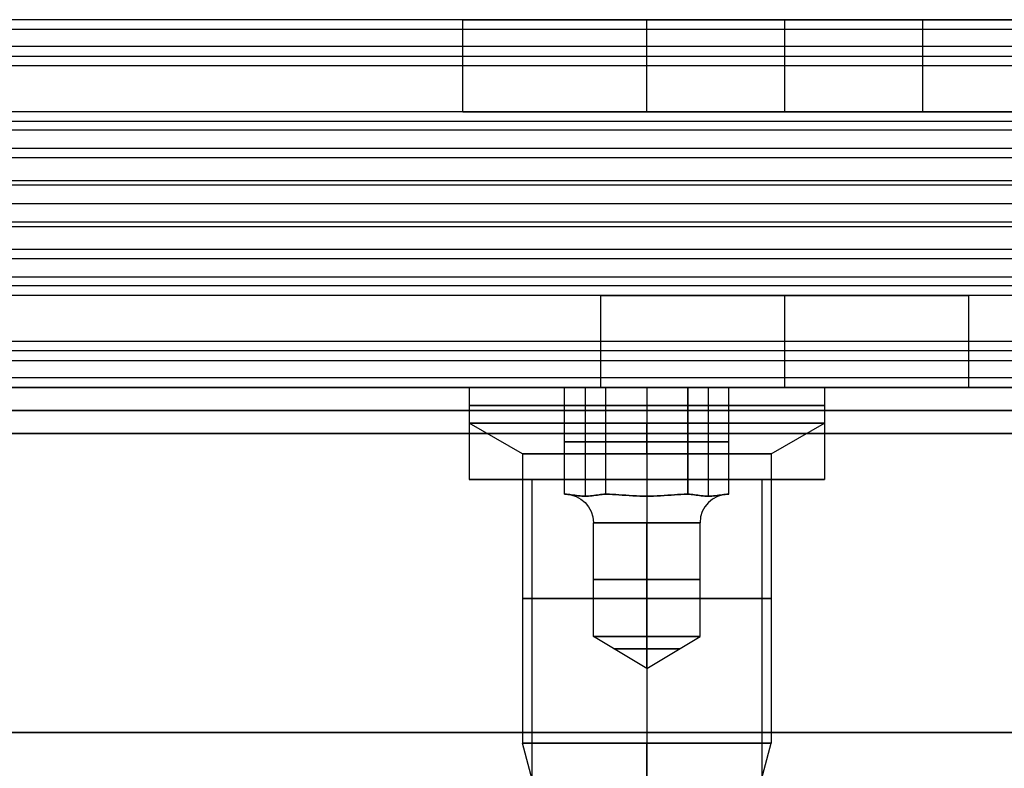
# Model space of a CAD drawing. Header units: millimetres. Extents: x -646 to 654, y -203 to 198.
# Tile 491 of 656: x -138 to -117, y 141 to 157. Entities that reach past the tile are written whole.
import ezdxf

# ---------------------------------------------------------------- set-up
doc = ezdxf.new("R2010")
doc.units = ezdxf.units.MM
doc.layers.add('Default', color=7, linetype='Continuous', true_color=0x000000)

msp = doc.modelspace()

# ---------------------------------------------------------------- linework, layer by layer
at = {"layer": 'Default'}
for p, q in [((-645.384, 149.34, 1170.822), (652.616, 149.34, 1170.822)), ((652.616, 149.34, 772.822), (-645.384, 149.34, 772.822)), ((652.616, 149.34, 971.822), (-645.384, 149.34, 971.822)), ((-128.248, 147.34, 776.822), (-126.834, 147.34, 776.822)), ((-124.384, 147.34, 772.959), (-124.384, 147.34, 773.822)), ((-124.384, 147.34, 778.822), (-124.384, 147.34, 780.686)), ((-121.935, 147.34, 776.822), (-120.521, 147.34, 776.822))]:
    msp.add_line(p, q, dxfattribs=at)
at = {"layer": 'Default', "color": 9, "true_color": 0xbebcba}
for p, q in [((-128.248, 149.34, 776.822), (-126.169, 149.34, 776.822)), ((-128.248, 149.34, 776.822), (-128.248, 148.568, 776.822)), ((-125.723, 149.34, 776.049), (-125.723, 146.977, 776.049)), ((-125.723, 149.34, 777.595), (-125.723, 146.977, 777.595)), ((-124.384, 149.34, 775.277), (-124.384, 146.977, 775.277)), ((-124.384, 149.34, 778.368), (-124.384, 146.977, 778.368)), ((-124.384, 149.34, 772.959), (-124.384, 149.34, 775.277)), ((-124.384, 149.34, 778.368), (-124.384, 149.34, 780.686)), ((-124.384, 149.34, 780.686), (-124.384, 148.568, 780.686)), ((-124.384, 149.34, 772.959), (-124.384, 148.568, 772.959)), ((-123.046, 149.34, 777.595), (-123.046, 146.977, 777.595)), ((-123.046, 149.34, 776.049), (-123.046, 146.977, 776.049)), ((-122.6, 149.34, 776.822), (-120.521, 149.34, 776.822)), ((-120.521, 149.34, 776.822), (-120.521, 148.568, 776.822)), ((-127.089, 147.898, 776.822), (-128.248, 148.568, 776.822)), ((-124.384, 147.898, 779.527), (-124.384, 148.568, 780.686)), ((-124.384, 147.898, 774.118), (-124.384, 148.568, 772.959)), ((-121.68, 147.898, 776.822), (-120.521, 148.568, 776.822)), ((-126.169, 148.159, 776.822), (-125.277, 148.159, 775.277)), ((-125.277, 148.159, 778.368), (-126.169, 148.159, 776.822)), ((-125.277, 148.159, 775.277), (-123.492, 148.159, 775.277)), ((-123.492, 148.159, 778.368), (-125.277, 148.159, 778.368)), ((-122.6, 148.159, 776.822), (-123.492, 148.159, 778.368)), ((-123.492, 148.159, 775.277), (-122.6, 148.159, 776.822)), ((-127.089, 147.898, 776.822), (-127.089, 141.613, 776.822)), ((-124.384, 147.898, 779.527), (-124.384, 141.613, 779.527)), ((-124.384, 147.898, 774.118), (-124.384, 141.613, 774.118)), ((-121.68, 147.898, 776.822), (-121.68, 141.613, 776.822)), ((-126.169, 147.022, 776.822), (-126.162, 147.022, 776.822)), ((-126.165, 147.022, 776.829), (-126.165, 147.022, 776.816)), ((-125.28, 147.022, 775.283), (-125.273, 147.022, 775.283)), ((-125.28, 147.022, 778.361), (-125.273, 147.022, 778.361)), ((-125.273, 147.022, 775.283), (-125.273, 147.022, 775.277)), ((-125.273, 147.022, 778.368), (-125.273, 147.022, 778.361)), ((-123.496, 147.022, 775.283), (-123.496, 147.022, 775.277)), ((-123.496, 147.022, 775.283), (-123.488, 147.022, 775.283)), ((-123.496, 147.022, 778.368), (-123.496, 147.022, 778.361)), ((-123.496, 147.022, 778.361), (-123.488, 147.022, 778.361)), ((-122.607, 147.022, 776.822), (-122.6, 147.022, 776.822)), ((-122.603, 147.022, 776.829), (-122.603, 147.022, 776.816)), ((-125.543, 143.931, 776.822), (-125.543, 146.404, 776.822)), ((-124.384, 143.931, 775.663), (-124.384, 146.404, 775.663)), ((-124.384, 143.931, 777.981), (-124.384, 146.404, 777.981)), ((-123.225, 143.931, 776.822), (-123.225, 146.404, 776.822)), ((-124.384, 143.235, 776.822), (-125.543, 143.931, 776.822)), ((-124.384, 143.235, 776.822), (-123.225, 143.931, 776.822)), ((-124.384, 143.235, 776.822), (-124.384, 143.931, 775.663)), ((-124.384, 143.235, 776.822), (-124.384, 143.931, 777.981)), ((-126.604, 139.804, 776.822), (-127.089, 141.613, 776.822)), ((-124.384, 140.299, 779.175), (-124.384, 141.613, 779.527)), ((-124.384, 139.309, 774.735), (-124.384, 141.613, 774.118)), ((-122.437, 138.786, 776.822), (-121.68, 141.613, 776.822))]:
    msp.add_line(p, q, dxfattribs=at)
at = {"layer": 'Default', "color": 9, "true_color": 0xbebcba, "extrusion": (0, -1, 0)}
for centre, radius in [((-124.384, 776.822, -148.954), 3.864), ((-124.384, 776.822, -144.756), 2.705)]:
    msp.add_circle(centre, radius, dxfattribs=at)
at = {"layer": 'Default', "color": 9, "true_color": 0xbebcba, "extrusion": (0, 1, 0)}
for centre, radius in [((124.384, 776.822, 145.168), 1.159), ((124.384, 776.822, 143.664), 0.715)]:
    msp.add_circle(centre, radius, dxfattribs=at)
for centre, radius, start, end in [((124.384, 776.822, 149.34), 3.864, 270, 90), ((124.384, 776.822, 148.568), 3.864, 90, 180), ((124.384, 776.822, 148.568), 3.864, 180, 270), ((124.384, 776.822, 147.898), 2.705, 270, 0), ((124.384, 776.822, 147.898), 2.705, 0, 90), ((124.384, 776.822, 147.022), 1.777, 359.5918, 0.4082), ((124.384, 776.822, 147.022), 1.777, 359.5918, 0.4082), ((124.384, 776.822, 147.022), 1.777, 299.5918, 300.4082), ((124.384, 776.822, 147.022), 1.777, 59.5918, 60.4082), ((124.384, 776.822, 147.022), 1.777, 59.5918, 60.4082), ((124.384, 776.822, 147.022), 1.777, 119.5918, 120.4082), ((124.384, 776.822, 147.022), 1.777, 239.5918, 240.4082), ((124.384, 776.822, 147.022), 1.777, 119.5918, 120.4082), ((124.384, 776.822, 147.022), 1.777, 179.5918, 180.4082), ((124.384, 776.822, 147.022), 1.777, 179.5918, 180.4082), ((124.384, 776.822, 143.931), 1.159, 270, 90), ((124.384, 776.822, 141.613), 2.705, 90, 180), ((124.384, 776.822, 141.613), 2.705, 180, 270)]:
    msp.add_arc(centre, radius, start, end, dxfattribs=at)
at = {"layer": 'Default', "color": 9, "true_color": 0xbebcba, "extrusion": (0, -1, 0)}
for centre, radius, start, end in [((-124.384, 776.822, -149.34), 3.864, 270, 0), ((-124.384, 776.822, -149.34), 3.864, 0, 90), ((-124.384, 776.822, -148.568), 3.864, 90, 180), ((-124.384, 776.822, -148.568), 3.864, 180, 270), ((-124.384, 776.822, -147.898), 2.705, 270, 0), ((-124.384, 776.822, -147.898), 2.705, 0, 90), ((-124.384, 776.822, -146.404), 1.159, 90, 270), ((-124.384, 776.822, -146.404), 1.159, 270, 90), ((-124.384, 776.822, -143.931), 1.159, 0, 90), ((-124.384, 776.822, -143.931), 1.159, 270, 0), ((-124.384, 776.822, -141.613), 2.705, 90, 180), ((-124.384, 776.822, -141.613), 2.705, 180, 270)]:
    msp.add_arc(centre, radius, start, end, dxfattribs=at)
at = {"layer": 'Default', "color": 9, "true_color": 0xbebcba, "extrusion": (0, 0, -1)}
msp.add_arc((126.162, 146.404, -776.822), 0.618, 90, 180, dxfattribs=at)
at = {"layer": 'Default', "color": 9, "true_color": 0xbebcba, "extrusion": (-1, 0, 0)}
msp.add_arc((-146.404, 778.599, 124.384), 0.618, 202.0243, 270, dxfattribs=at)
at = {"layer": 'Default', "color": 9, "true_color": 0xbebcba, "extrusion": (1, 0, 0)}
msp.add_arc((146.404, 775.045, -124.384), 0.618, 22.0243, 90, dxfattribs=at)
at = {"layer": 'Default', "color": 9, "true_color": 0xbebcba}
msp.add_arc((-122.607, 146.404, 776.822), 0.618, 90, 180, dxfattribs=at)
at = {"layer": 'Default'}
for points in [[(628.616, 157.34, 1076.214), (3.616, 157.34, 1076.214), (-621.384, 157.34, 1076.214)], [(628.616, 157.34, 1089.822), (3.616, 157.34, 1089.822), (-621.384, 157.34, 1089.822)], [(-128.304, 157.34, 1083.018), (-147.884, 157.34, 1083.018), (-167.465, 157.34, 1083.018)], [(-128.384, 155.34, 1082.214), (-128.384, 156.34, 1082.214), (-128.384, 157.34, 1082.214)], [(-118.384, 157.34, 1086.214), (-121.384, 157.34, 1086.214), (-124.384, 157.34, 1086.214)], [(-124.384, 157.34, 1078.214), (-121.384, 157.34, 1078.214), (-118.384, 157.34, 1078.214)], [(-124.384, 155.34, 1086.214), (-124.384, 156.34, 1086.214), (-124.384, 157.34, 1086.214)], [(-124.384, 155.34, 1078.214), (-124.384, 156.34, 1078.214), (-124.384, 157.34, 1078.214)], [(-121.384, 155.34, 1086.214), (-121.384, 156.34, 1086.214), (-121.384, 157.34, 1086.214)], [(-121.384, 155.34, 1078.214), (-121.384, 156.34, 1078.214), (-121.384, 157.34, 1078.214)], [(-118.384, 155.34, 1086.214), (-118.384, 156.34, 1086.214), (-118.384, 157.34, 1086.214)], [(-118.384, 155.34, 1078.214), (-118.384, 156.34, 1078.214), (-118.384, 157.34, 1078.214)], [(628.616, 157.129, 1090.717), (3.616, 157.129, 1090.717), (-621.384, 157.129, 1090.717)], [(628.616, 156.755, 1074.8), (3.616, 156.755, 1074.8), (-621.384, 156.755, 1074.8)], [(628.616, 156.54, 1091.422), (3.616, 156.54, 1091.422), (-621.384, 156.54, 1091.422)], [(628.616, 156.34, 1120.822), (3.616, 156.34, 1120.822), (-621.384, 156.34, 1120.822)], [(628.616, 156.34, 1118.822), (3.616, 156.34, 1118.822), (-621.384, 156.34, 1118.822)], [(628.616, 156.34, 1119.822), (3.616, 156.34, 1119.822), (-621.384, 156.34, 1119.822)], [(628.616, 155.34, 1074.214), (3.616, 155.34, 1074.214), (-621.384, 155.34, 1074.214)], [(628.616, 155.34, 1076.214), (3.616, 155.34, 1076.214), (-621.384, 155.34, 1076.214)], [(628.616, 155.34, 1089.714), (3.616, 155.34, 1089.714), (-621.384, 155.34, 1089.714)], [(628.616, 155.34, 1101.322), (3.616, 155.34, 1101.322), (-621.384, 155.34, 1101.322)], [(628.616, 155.34, 1093.822), (3.616, 155.34, 1093.822), (-621.384, 155.34, 1093.822)], [(628.616, 155.34, 1097.572), (3.616, 155.34, 1097.572), (-621.384, 155.34, 1097.572)], [(-128.314, 155.34, 1082.964), (-147.884, 155.34, 1082.964), (-167.454, 155.34, 1082.964)], [(-124.384, 155.34, 1086.214), (-121.384, 155.34, 1086.214), (-118.384, 155.34, 1086.214)], [(-118.384, 155.34, 1078.214), (-121.384, 155.34, 1078.214), (-124.384, 155.34, 1078.214)], [(628.616, 155.129, 1102.217), (3.616, 155.129, 1102.217), (-621.384, 155.129, 1102.217)], [(628.616, 154.94, 1092.622), (3.616, 154.94, 1092.622), (-621.384, 154.94, 1092.622)], [(628.616, 154.54, 1102.922), (3.616, 154.54, 1102.922), (-621.384, 154.54, 1102.922)], [(628.616, 154.34, 1093.822), (3.616, 154.34, 1093.822), (-621.384, 154.34, 1093.822)], [(628.616, 153.84, 1120.822), (3.616, 153.84, 1120.822), (-621.384, 153.84, 1120.822)], [(628.616, 153.84, 1118.822), (3.616, 153.84, 1118.822), (-621.384, 153.84, 1118.822)], [(628.616, 153.74, 1090.914), (3.616, 153.74, 1090.914), (-621.384, 153.74, 1090.914)], [(628.616, 153.34, 1101.214), (3.616, 153.34, 1101.214), (-621.384, 153.34, 1101.214)], [(628.616, 153.34, 1093.822), (3.616, 153.34, 1093.822), (-621.384, 153.34, 1093.822)], [(628.616, 153.34, 1097.518), (3.616, 153.34, 1097.518), (-621.384, 153.34, 1097.518)], [(628.616, 153.34, 1093.822), (3.616, 153.34, 1093.822), (-621.384, 153.34, 1093.822)], [(628.616, 153.34, 1101.214), (3.616, 153.34, 1101.214), (-621.384, 153.34, 1101.214)], [(628.616, 153.34, 1097.518), (3.616, 153.34, 1097.518), (-621.384, 153.34, 1097.518)], [(628.616, 152.94, 1104.122), (3.616, 152.94, 1104.122), (-621.384, 152.94, 1104.122)], [(628.616, 152.84, 1074.214), (3.616, 152.84, 1074.214), (-621.384, 152.84, 1074.214)], [(628.616, 152.84, 1076.214), (3.616, 152.84, 1076.214), (-621.384, 152.84, 1076.214)], [(628.616, 152.34, 1101.214), (3.616, 152.34, 1101.214), (-621.384, 152.34, 1101.214)], [(628.616, 152.14, 1092.114), (3.616, 152.14, 1092.114), (-621.384, 152.14, 1092.114)], [(628.616, 151.74, 1102.414), (3.616, 151.74, 1102.414), (-621.384, 151.74, 1102.414)], [(628.616, 151.551, 1092.819), (3.616, 151.551, 1092.819), (-621.384, 151.551, 1092.819)], [(628.616, 151.34, 1093.714), (3.616, 151.34, 1093.714), (-621.384, 151.34, 1093.714)], [(628.616, 151.34, 1101.214), (3.616, 151.34, 1101.214), (-621.384, 151.34, 1101.214)], [(628.616, 151.34, 1097.464), (3.616, 151.34, 1097.464), (-621.384, 151.34, 1097.464)], [(628.616, 151.34, 1120.822), (3.616, 151.34, 1120.822), (-621.384, 151.34, 1120.822)], [(628.616, 151.34, 1118.822), (3.616, 151.34, 1118.822), (-621.384, 151.34, 1118.822)], [(628.616, 151.34, 1105.322), (3.616, 151.34, 1105.322), (-621.384, 151.34, 1105.322)], [(-125.314, 151.34, 1112.072), (-144.884, 151.34, 1112.072), (-164.454, 151.34, 1112.072)], [(-125.384, 149.34, 1112.822), (-125.384, 150.34, 1112.822), (-125.384, 151.34, 1112.822)], [(-121.384, 149.34, 1108.822), (-121.384, 150.34, 1108.822), (-121.384, 151.34, 1108.822)], [(-121.384, 149.34, 1116.822), (-121.384, 150.34, 1116.822), (-121.384, 151.34, 1116.822)], [(-78.314, 151.34, 1112.072), (-97.884, 151.34, 1112.072), (-117.454, 151.34, 1112.072)], [(-117.384, 149.34, 1112.822), (-117.384, 150.34, 1112.822), (-117.384, 151.34, 1112.822)], [(628.616, 150.34, 1074.214), (3.616, 150.34, 1074.214), (-621.384, 150.34, 1074.214)], [(628.616, 150.34, 1076.214), (3.616, 150.34, 1076.214), (-621.384, 150.34, 1076.214)], [(628.616, 150.34, 1075.214), (3.616, 150.34, 1075.214), (-621.384, 150.34, 1075.214)], [(628.616, 150.14, 1103.614), (3.616, 150.14, 1103.614), (-621.384, 150.14, 1103.614)], [(628.616, 149.926, 1120.236), (3.616, 149.926, 1120.236), (-621.384, 149.926, 1120.236)], [(628.616, 149.551, 1104.319), (3.616, 149.551, 1104.319), (-621.384, 149.551, 1104.319)], [(628.616, 149.34, 1118.822), (3.616, 149.34, 1118.822), (-621.384, 149.34, 1118.822)], [(628.616, 149.34, 1105.214), (3.616, 149.34, 1105.214), (-621.384, 149.34, 1105.214)], [(-125.304, 149.34, 1112.018), (-144.884, 149.34, 1112.018), (-164.465, 149.34, 1112.018)], [(-128.248, 149.34, 776.822), (-128.248, 148.34, 776.822), (-128.248, 147.34, 776.822)], [(-124.384, 149.34, 780.686), (-124.384, 148.34, 780.686), (-124.384, 147.34, 780.686)], [(-124.384, 149.34, 772.959), (-124.384, 148.34, 772.959), (-124.384, 147.34, 772.959)], [(-120.521, 149.34, 776.822), (-120.521, 148.34, 776.822), (-120.521, 147.34, 776.822)], [(-78.304, 149.34, 1112.018), (-97.884, 149.34, 1112.018), (-117.465, 149.34, 1112.018)], [(-645.384, 148.84, 1171.322), (3.616, 148.84, 1171.322), (652.616, 148.84, 1171.322)], [(652.616, 148.84, 772.322), (3.616, 148.84, 772.322), (-645.384, 148.84, 772.322)], [(-645.384, 148.34, 1171.822), (3.616, 148.34, 1171.822), (652.616, 148.34, 1171.822)], [(652.616, 148.34, 771.822), (3.616, 148.34, 771.822), (-645.384, 148.34, 771.822)], [(-126.884, 147.34, 776.322), (-126.884, 140.84, 776.322), (-126.884, 134.34, 776.322)], [(-124.384, 147.34, 778.822), (-124.384, 140.84, 778.822), (-124.384, 134.34, 778.822)], [(-124.384, 147.34, 773.822), (-124.384, 140.84, 773.822), (-124.384, 134.34, 773.822)], [(-121.884, 147.34, 776.322), (-121.884, 140.84, 776.322), (-121.884, 134.34, 776.322)], [(-645.384, 141.84, 1171.822), (3.616, 141.84, 1171.822), (652.616, 141.84, 1171.822)], [(652.616, 141.84, 771.822), (3.616, 141.84, 771.822), (-645.384, 141.84, 771.822)]]:
    msp.add_open_spline(points, degree=2, dxfattribs=at)
for points, weights, knots in [([(-124.384, 157.34, 1086.214), (-128.384, 157.34, 1086.214), (-128.384, 157.34, 1082.214), (-128.384, 157.34, 1078.214), (-124.384, 157.34, 1078.214)], [1, 0.707106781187, 1, 0.707106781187, 1], [-55.699112, -55.699112, -55.699112, -49.415927, -49.415927, -43.132741, -43.132741, -43.132741]), ([(-118.384, 157.34, 1078.214), (-114.384, 157.34, 1078.214), (-114.384, 157.34, 1082.214), (-114.384, 157.34, 1086.214), (-118.384, 157.34, 1086.214)], [1, 0.707106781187, 1, 0.707106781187, 1], [-37.132741, -37.132741, -37.132741, -30.849556, -30.849556, -24.566371, -24.566371, -24.566371]), ([(-124.384, 155.34, 1078.214), (-128.384, 155.34, 1078.214), (-128.384, 155.34, 1082.214), (-128.384, 155.34, 1086.214), (-124.384, 155.34, 1086.214)], [1, 0.707106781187, 1, 0.707106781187, 1], [43.132741, 43.132741, 43.132741, 49.415927, 49.415927, 55.699112, 55.699112, 55.699112]), ([(-118.384, 155.34, 1086.214), (-114.384, 155.34, 1086.214), (-114.384, 155.34, 1082.214), (-114.384, 155.34, 1078.214), (-118.384, 155.34, 1078.214)], [1, 0.707106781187, 1, 0.707106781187, 1], [24.566371, 24.566371, 24.566371, 30.849556, 30.849556, 37.132741, 37.132741, 37.132741]), ([(-117.384, 151.34, 1112.822), (-117.384, 151.34, 1116.822), (-121.384, 151.34, 1116.822), (-125.384, 151.34, 1116.822), (-125.384, 151.34, 1112.822), (-125.384, 151.34, 1108.822), (-121.384, 151.34, 1108.822), (-117.384, 151.34, 1108.822), (-117.384, 151.34, 1112.822)], [1, 0.707106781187, 1, 0.707106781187, 1, 0.707106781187, 1, 0.707106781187, 1], [0, 0, 0, 6.283185, 6.283185, 12.566371, 12.566371, 18.849556, 18.849556, 25.132741, 25.132741, 25.132741]), ([(-120.521, 149.34, 776.822), (-120.521, 149.34, 780.686), (-124.384, 149.34, 780.686), (-128.248, 149.34, 780.686), (-128.248, 149.34, 776.822), (-128.248, 149.34, 772.959), (-124.384, 149.34, 772.959), (-120.521, 149.34, 772.959), (-120.521, 149.34, 776.822)], [1, 0.707106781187, 1, 0.707106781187, 1, 0.707106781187, 1, 0.707106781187, 1], [7.853982, 7.853982, 7.853982, 15.707963, 15.707963, 23.561945, 23.561945, 31.415927, 31.415927, 39.269908, 39.269908, 39.269908]), ([(-117.384, 149.34, 1112.822), (-117.384, 149.34, 1108.822), (-121.384, 149.34, 1108.822), (-125.384, 149.34, 1108.822), (-125.384, 149.34, 1112.822), (-125.384, 149.34, 1116.822), (-121.384, 149.34, 1116.822), (-117.384, 149.34, 1116.822), (-117.384, 149.34, 1112.822)], [1, 0.707106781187, 1, 0.707106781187, 1, 0.707106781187, 1, 0.707106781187, 1], [-25.132741, -25.132741, -25.132741, -18.849556, -18.849556, -12.566371, -12.566371, -6.283185, -6.283185, 0, 0, 0]), ([(-117.384, 149.34, 1112.822), (-117.384, 149.34, 1108.822), (-121.384, 149.34, 1108.822), (-125.384, 149.34, 1108.822), (-125.384, 149.34, 1112.822), (-125.384, 149.34, 1116.822), (-121.384, 149.34, 1116.822), (-117.384, 149.34, 1116.822), (-117.384, 149.34, 1112.822)], [1, 0.707106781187, 1, 0.707106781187, 1, 0.707106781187, 1, 0.707106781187, 1], [-25.132741, -25.132741, -25.132741, -18.849556, -18.849556, -12.566371, -12.566371, -6.283185, -6.283185, 0, 0, 0]), ([(-120.521, 148.34, 776.822), (-120.521, 148.34, 780.686), (-124.384, 148.34, 780.686), (-128.248, 148.34, 780.686), (-128.248, 148.34, 776.822), (-128.248, 148.34, 772.959), (-124.384, 148.34, 772.959), (-120.521, 148.34, 772.959), (-120.521, 148.34, 776.822)], [1, 0.707106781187, 1, 0.707106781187, 1, 0.707106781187, 1, 0.707106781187, 1], [7.853982, 7.853982, 7.853982, 15.707963, 15.707963, 23.561945, 23.561945, 31.415927, 31.415927, 39.269908, 39.269908, 39.269908]), ([(-120.521, 147.34, 776.822), (-120.521, 147.34, 780.686), (-124.384, 147.34, 780.686), (-128.248, 147.34, 780.686), (-128.248, 147.34, 776.822), (-128.248, 147.34, 772.959), (-124.384, 147.34, 772.959), (-120.521, 147.34, 772.959), (-120.521, 147.34, 776.822)], [1, 0.707106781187, 1, 0.707106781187, 1, 0.707106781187, 1, 0.707106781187, 1], [7.853982, 7.853982, 7.853982, 15.707963, 15.707963, 23.561945, 23.561945, 31.415927, 31.415927, 39.269908, 39.269908, 39.269908]), ([(-121.884, 147.34, 776.322), (-121.884, 147.34, 778.822), (-124.384, 147.34, 778.822), (-126.884, 147.34, 778.822), (-126.884, 147.34, 776.322), (-126.884, 147.34, 773.822), (-124.384, 147.34, 773.822), (-121.884, 147.34, 773.822), (-121.884, 147.34, 776.322)], [1, 0.707106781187, 1, 0.707106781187, 1, 0.707106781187, 1, 0.707106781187, 1], [0, 0, 0, 5.497787, 5.497787, 10.995574, 10.995574, 16.493361, 16.493361, 21.991149, 21.991149, 21.991149])]:
    msp.add_rational_spline(points, weights, degree=2, knots=knots, dxfattribs=at)
at = {"layer": 'Default', "color": 9, "true_color": 0xbebcba}
for points in [[(-126.169, 149.34, 776.822), (-125.723, 149.34, 776.049), (-125.277, 149.34, 775.277)], [(-126.169, 147.022, 776.822), (-126.169, 148.181, 776.822), (-126.169, 149.34, 776.822)], [(-125.277, 149.34, 778.368), (-125.723, 149.34, 777.595), (-126.169, 149.34, 776.822)], [(-125.277, 149.34, 775.277), (-124.384, 149.34, 775.277), (-123.492, 149.34, 775.277)], [(-125.277, 147.022, 775.277), (-125.277, 148.181, 775.277), (-125.277, 149.34, 775.277)], [(-125.277, 147.022, 778.368), (-125.277, 148.181, 778.368), (-125.277, 149.34, 778.368)], [(-123.492, 149.34, 778.368), (-124.384, 149.34, 778.368), (-125.277, 149.34, 778.368)], [(-123.492, 149.34, 775.277), (-123.492, 148.181, 775.277), (-123.492, 147.022, 775.277)], [(-123.492, 147.022, 778.368), (-123.492, 148.181, 778.368), (-123.492, 149.34, 778.368)], [(-122.6, 149.34, 776.822), (-123.046, 149.34, 777.595), (-123.492, 149.34, 778.368)], [(-123.492, 149.34, 775.277), (-123.046, 149.34, 776.049), (-122.6, 149.34, 776.822)], [(-122.6, 147.022, 776.822), (-122.6, 148.181, 776.822), (-122.6, 149.34, 776.822)], [(-126.169, 147.022, 776.822), (-126.165, 147.022, 776.816), (-126.162, 147.022, 776.81)], [(-126.162, 147.022, 776.835), (-126.165, 147.022, 776.829), (-126.169, 147.022, 776.822)], [(-125.284, 147.022, 775.289), (-125.28, 147.022, 775.283), (-125.277, 147.022, 775.277)], [(-125.277, 147.022, 778.368), (-125.28, 147.022, 778.361), (-125.284, 147.022, 778.355)], [(-125.277, 147.022, 775.277), (-125.269, 147.022, 775.277), (-125.262, 147.022, 775.277)], [(-125.262, 147.022, 778.368), (-125.269, 147.022, 778.368), (-125.277, 147.022, 778.368)], [(-123.507, 147.022, 775.277), (-123.499, 147.022, 775.277), (-123.492, 147.022, 775.277)], [(-123.507, 147.022, 778.368), (-123.499, 147.022, 778.368), (-123.492, 147.022, 778.368)], [(-123.492, 147.022, 778.368), (-123.488, 147.022, 778.361), (-123.485, 147.022, 778.355)], [(-123.492, 147.022, 775.277), (-123.488, 147.022, 775.283), (-123.485, 147.022, 775.289)], [(-122.6, 147.022, 776.822), (-122.603, 147.022, 776.829), (-122.607, 147.022, 776.835)], [(-122.607, 147.022, 776.81), (-122.603, 147.022, 776.816), (-122.6, 147.022, 776.822)]]:
    msp.add_open_spline(points, degree=2, dxfattribs=at)
for points, knots in [([(-125.284, 147.022, 775.289), (-125.327, 147.022, 775.364), (-125.378, 147.017, 775.453), (-125.515, 146.997, 775.69), (-125.628, 146.977, 775.886), (-125.817, 146.977, 776.213), (-125.93, 146.997, 776.409), (-126.067, 147.017, 776.646), (-126.119, 147.022, 776.735), (-126.162, 147.022, 776.81)], [-2.276069, -2.276069, -2.276069, -2.276069, -1.921118, -1.921118, -1.138035, -1.138035, -0.354951, -0.354951, 0, 0, 0, 0]), ([(-126.162, 147.022, 776.835), (-126.119, 147.022, 776.909), (-126.067, 147.017, 776.998), (-125.93, 146.997, 777.235), (-125.817, 146.977, 777.431), (-125.628, 146.977, 777.759), (-125.515, 146.997, 777.954), (-125.378, 147.017, 778.192), (-125.327, 147.022, 778.281), (-125.284, 147.022, 778.355)], [-2.276069, -2.276069, -2.276069, -2.276069, -1.921118, -1.921118, -1.138035, -1.138035, -0.354951, -0.354951, 0, 0, 0, 0]), ([(-124.384, 146.977, 775.277), (-124.573, 146.977, 775.277), (-124.799, 146.997, 775.277), (-125.074, 147.017, 775.277), (-125.176, 147.022, 775.277), (-125.262, 147.022, 775.277)], [-1.138035, -1.138035, -1.138035, -1.138035, -0.354951, -0.354951, 0, 0, 0, 0]), ([(-125.262, 147.022, 778.368), (-125.176, 147.022, 778.368), (-125.074, 147.017, 778.368), (-124.799, 146.997, 778.368), (-124.573, 146.977, 778.368), (-124.384, 146.977, 778.368)], [-2.276069, -2.276069, -2.276069, -2.276069, -1.921118, -1.921118, -1.138035, -1.138035, -1.138035, -1.138035]), ([(-123.507, 147.022, 775.277), (-123.592, 147.022, 775.277), (-123.695, 147.017, 775.277), (-123.969, 146.997, 775.277), (-124.195, 146.977, 775.277), (-124.384, 146.977, 775.277)], [-1.138035, -1.138035, -1.138035, -1.138035, -0.783084, -0.783084, 0, 0, 0, 0]), ([(-124.384, 146.977, 778.368), (-124.195, 146.977, 778.368), (-123.969, 146.997, 778.368), (-123.695, 147.017, 778.368), (-123.592, 147.022, 778.368), (-123.507, 147.022, 778.368)], [-1.138035, -1.138035, -1.138035, -1.138035, -0.354951, -0.354951, 0, 0, 0, 0]), ([(-123.485, 147.022, 778.355), (-123.442, 147.022, 778.281), (-123.391, 147.017, 778.192), (-123.254, 146.997, 777.954), (-123.141, 146.977, 777.759), (-122.951, 146.977, 777.431), (-122.838, 146.997, 777.235), (-122.701, 147.017, 776.998), (-122.65, 147.022, 776.909), (-122.607, 147.022, 776.835)], [-2.276069, -2.276069, -2.276069, -2.276069, -1.921118, -1.921118, -1.138035, -1.138035, -0.354951, -0.354951, 0, 0, 0, 0]), ([(-122.607, 147.022, 776.81), (-122.65, 147.022, 776.735), (-122.701, 147.017, 776.646), (-122.838, 146.997, 776.409), (-122.951, 146.977, 776.213), (-123.141, 146.977, 775.886), (-123.254, 146.997, 775.69), (-123.391, 147.017, 775.453), (-123.442, 147.022, 775.364), (-123.485, 147.022, 775.289)], [-2.276069, -2.276069, -2.276069, -2.276069, -1.921118, -1.921118, -1.138035, -1.138035, -0.354951, -0.354951, 0, 0, 0, 0])]:
    msp.add_open_spline(points, degree=3, knots=knots, dxfattribs=at)

doc.saveas('drawing.dxf')
